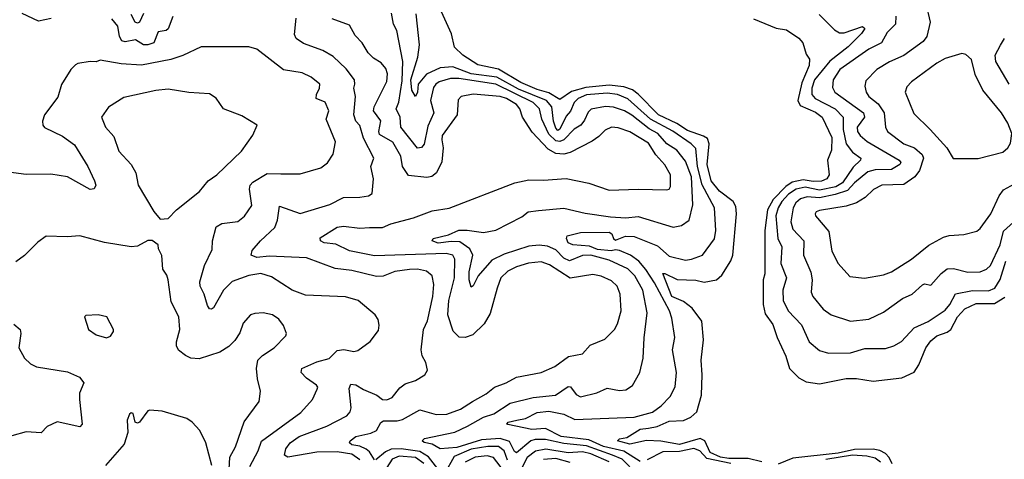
# Model space of a CAD drawing. Extents: x 1443846 to 1577407, y 839182 to 927291.
# Tile 342 of 535: x 1531784 to 1536562, y 877315 to 879447. Entities that reach past the tile are written whole.
import ezdxf

# ---------------------------------------------------------------- set-up
doc = ezdxf.new("R2010")
doc.units = 0

msp = doc.modelspace()

# ---------------------------------------------------------------- linework, layer by layer
at = {"layer": '0CON20XD'}
for points in [[(1536181.2, 879525), (1536201.5, 879435), (1536186.2, 879365), (1536168.7, 879341.3), (1536075, 879273.1), (1536005, 879242.5), (1535944, 879206), (1535889.5, 879150.5), (1535884.6, 879125), (1535890.8, 879095), (1535904.6, 879075), (1535949, 879039), (1535978.1, 878995), (1535986, 878925), (1535995.4, 878905), (1536074.8, 878844.8), (1536126.2, 878826.2), (1536162.8, 878792.8), (1536170, 878775), (1536149.6, 878715), (1536127.7, 878685), (1536075, 878648.3), (1535967.5, 878645), (1535926.3, 878623.7), (1535887.3, 878585), (1535845, 878558.1), (1535795, 878542.4), (1535665, 878521.8), (1535649.2, 878515), (1535643.3, 878505), (1535645.6, 878495), (1535710, 878420), (1535725.4, 878325), (1535755, 878264), (1535811.8, 878201.8), (1535882.9, 878192.9), (1535975, 878208.7), (1536015, 878224.6), (1536111.1, 878285), (1536195, 878353.8), (1536267.4, 878392.6), (1536295, 878400.4), (1536365.4, 878404.6), (1536428.3, 878421.7), (1536445.4, 878434.6), (1536496.5, 878505), (1536536.8, 878593.2), (1536558.5, 878621.5), (1536628.7, 878661.3)], [(1531936.8, 879453.2), (1531875, 879440), (1531795, 879477.1)], [(1532385, 879477.3), (1532365.7, 879434.3), (1532355, 879429.8), (1532344.7, 879434.7), (1532325, 879471.7)], [(1534776.7, 877245), (1534706.9, 877315), (1534661.1, 877335), (1534535, 877380.2), (1534425, 877391.8), (1534335, 877411.4), (1534285, 877410.3), (1534265, 877404.2), (1534195, 877346.7), (1534185, 877352.8), (1534160.7, 877400.7), (1534115, 877415.1), (1534025, 877409.8), (1533905, 877371.9), (1533825, 877365.9), (1533785, 877388.2), (1533746.4, 877396.4), (1533737.5, 877405), (1533748.6, 877415), (1533895, 877445.8), (1533957, 877475), (1534035, 877518.8), (1534085, 877535.9), (1534163.5, 877586.5), (1534275, 877615.2), (1534384, 877625), (1534445, 877668.2), (1534457, 877667), (1534485, 877628.6), (1534505, 877618.5), (1534585, 877636.9), (1534635, 877659.2), (1534695, 877649.2), (1534725, 877651.4), (1534757.6, 877672.4), (1534793.9, 877736.1), (1534810, 877805), (1534813.9, 877903.9), (1534828.2, 878025), (1534808, 878135), (1534769.5, 878205), (1534735, 878238.7), (1534645, 878281.3), (1534554.6, 878304.6), (1534515, 878303.5), (1534451.8, 878278.2), (1534425, 878291), (1534385, 878330), (1534345, 878348.6), (1534305, 878354.2), (1534255, 878348.2), (1534135, 878310), (1534075, 878280.7), (1534008.1, 878205), (1533985, 878156.2), (1533975, 878150), (1533965.3, 878185.3), (1533964.8, 878224.8), (1533982, 878305), (1533967.7, 878335), (1533919.9, 878369.9), (1533878.2, 878371.8), (1533815, 878362.8), (1533785.7, 878375), (1533790, 878385), (1533865, 878403.9), (1533915, 878425.7), (1533955, 878426.6), (1534035, 878414.1), (1534095, 878426.6), (1534219.8, 878490.2), (1534250.6, 878515), (1534302.1, 878522.1), (1534425, 878532.5), (1534528, 878508), (1534651.5, 878491.5), (1534725, 878485.3), (1534785, 878491.9), (1534955, 878440.8), (1534995, 878448.5), (1535033.1, 878475), (1535050.5, 878549.5), (1535043.5, 878685), (1535015, 878761.1), (1534973.5, 878815), (1534925, 878845.7), (1534880, 878895), (1534838.2, 878918.2), (1534755, 878983.6), (1534718.8, 879005), (1534665, 879023), (1534626, 879026), (1534557.2, 879012.8), (1534541.8, 878998.2), (1534525, 878959.5), (1534507.2, 878935), (1534475, 878915.3), (1534425, 878865.1), (1534405, 878856.7), (1534385, 878859.8), (1534351.2, 878891.2), (1534318.3, 878965), (1534306.9, 879015), (1534276, 879045), (1534093.8, 879135), (1533915, 879161.2), (1533875, 879161.9), (1533820, 879145), (1533803.2, 879135), (1533791.5, 879118.5), (1533776.8, 879055), (1533792.9, 878995), (1533765, 878931.1), (1533746.6, 878843.4), (1533733.2, 878826.8), (1533715, 878823.8), (1533633.3, 878925), (1533630.7, 878975), (1533610, 879015), (1533623.3, 879046.7), (1533639.2, 879150.8), (1533643.8, 879243.8), (1533613.3, 879395), (1533598.2, 879425), (1533588.1, 879478.1)], [(1534795, 877304), (1534715, 877353.8), (1534616.7, 877376.7), (1534545, 877409.4), (1534411.3, 877425), (1534335, 877464.2), (1534269.4, 877459.4), (1534152.9, 877482.9), (1534148, 877485), (1534154.3, 877495), (1534196.2, 877505), (1534237.7, 877512.3), (1534295, 877542.4), (1534352.1, 877547.9), (1534424.4, 877534.4), (1534478.3, 877508.3), (1534765, 877518.8), (1534855, 877543.5), (1534896.1, 877573.9), (1534940.5, 877619.5), (1534964.5, 877665.5), (1534971.5, 877735), (1534951.5, 877845), (1534962.7, 877905), (1534948.9, 877998.9), (1534937.6, 878035), (1534865, 878170.2), (1534822.3, 878235), (1534787.8, 878275), (1534747.5, 878305), (1534695, 878327), (1534675, 878330.7), (1534653.9, 878326.1), (1534587.5, 878332.5), (1534548.9, 878348.9), (1534467.5, 878355), (1534445, 878364.4), (1534437.5, 878385), (1534440.7, 878399.3), (1534504.7, 878415.3), (1534645, 878417.2), (1534657.8, 878407.8), (1534665.3, 878385), (1534675, 878377.4), (1534722.9, 878397.1), (1534765, 878395.3), (1534879.7, 878349.7), (1534935, 878300), (1535015, 878281.3), (1535043.8, 878285), (1535096.7, 878305), (1535156.1, 878383.9), (1535162.6, 878425), (1535155.8, 878535), (1535095, 878645.4), (1535073.3, 878735), (1535065, 878821.8), (1535041.9, 878845), (1534953.6, 878906.4), (1534845, 878964.1), (1534735, 879063.6), (1534685, 879083.5), (1534635, 879090.9), (1534535, 879083), (1534493.9, 879065), (1534475, 879044.7), (1534457.1, 879002.9), (1534435, 878978.8), (1534405, 878915.4), (1534395, 878909.1), (1534385, 878920.4), (1534374.7, 878955), (1534365.5, 879025), (1534340.2, 879055), (1534205, 879109.8), (1534098.8, 879168.8), (1533975, 879184), (1533885, 879219.1), (1533825, 879214.3), (1533757.2, 879182.8), (1533717.2, 879135), (1533713.6, 879095), (1533705, 879074), (1533687.4, 879105), (1533681.9, 879155), (1533715.2, 879265), (1533723.6, 879325), (1533708.4, 879475)], [(1535385, 877301.9), (1535318.1, 877318.1), (1535225, 877318.9), (1535184.2, 877325.8), (1535135, 877347.4), (1535108.9, 877405), (1535085.3, 877415.3), (1534985, 877386), (1534895, 877402.3), (1534825, 877406.5), (1534745, 877387.5), (1534685, 877404.6), (1534695, 877414.3), (1534730.2, 877419.8), (1534795, 877460.9), (1534835.2, 877465.2), (1534876.8, 877473.2), (1534935, 877499.5), (1535005, 877502.4), (1535040.8, 877519.2), (1535070, 877545), (1535092.1, 877625), (1535095.6, 877724.4), (1535090.8, 877795), (1535102.2, 877895), (1535094.1, 877985), (1535047.3, 878047.3), (1535005, 878079.4), (1534948.8, 878105), (1534904.6, 878215.4), (1534915, 878215.9), (1534975, 878187.5), (1535065, 878183.2), (1535106, 878174), (1535164.7, 878185.3), (1535191.5, 878208.5), (1535235, 878276.7), (1535244.4, 878305), (1535262.2, 878505), (1535258.5, 878541.5), (1535245.3, 878565), (1535179.2, 878615), (1535138.7, 878665), (1535120.6, 878745), (1535129.8, 878845), (1535120.8, 878870.8), (1535102.9, 878882.9), (1535025, 878908.8), (1534973.4, 878943.4), (1534883.4, 878985), (1534785.8, 879085.8), (1534756.8, 879106.8), (1534715, 879121.8), (1534645, 879129.6), (1534531.4, 879118.6), (1534461.5, 879098.5), (1534405, 879060.3), (1534352, 879092), (1534295, 879107.7), (1534215, 879141.7), (1534107.4, 879207.4), (1534007.7, 879227.7), (1533934.2, 879275), (1533894.4, 879314.4), (1533879.3, 879379.3), (1533830.6, 879485)], [(1536035.3, 879465), (1536033.9, 879425), (1535993.9, 879385), (1535965.5, 879335), (1535905, 879303.9), (1535763.4, 879205), (1535731.8, 879155), (1535728.7, 879118.7), (1535739.6, 879095), (1535877.8, 878995), (1535883.4, 878975), (1535847.5, 878925), (1535849.1, 878905), (1535861.8, 878885), (1535896.9, 878856.9), (1536052.3, 878765), (1536060.3, 878755), (1536054.7, 878745), (1536015, 878720.4), (1535935, 878718.3), (1535900.1, 878709.9), (1535835, 878656.3), (1535801.3, 878618.7), (1535741.2, 878598.8), (1535665, 878582.9), (1535605, 878588.1), (1535572.4, 878577.6), (1535550.7, 878559.3), (1535536.5, 878535), (1535526.1, 878466.1), (1535535, 878430.4), (1535589.3, 878375), (1535588, 878305), (1535622.6, 878222.6), (1535628.9, 878185), (1535625.4, 878125.4), (1535632.9, 878105), (1535682.7, 878042.7), (1535721.4, 878015), (1535815, 877984.6), (1535903.8, 877995), (1535975, 878028.5), (1536067.1, 878095), (1536115, 878115.5), (1536165, 878161.5), (1536175, 878165.4), (1536205, 878160), (1536255, 878215.5), (1536285, 878237.8), (1536315, 878240.5), (1536385, 878222.8), (1536445, 878224.1), (1536475, 878237.3), (1536495, 878255.5), (1536541.9, 878355), (1536558, 878422), (1536607.2, 878465)], [(1535663, 879473), (1535738, 879398), (1535762.8, 879382.7), (1535785, 879383.5), (1535873.3, 879413.3), (1535884.6, 879405), (1535869.2, 879380.8), (1535804.7, 879315.3), (1535715, 879246), (1535641.1, 879155), (1535627.2, 879115), (1535628.3, 879085), (1535643.3, 879065), (1535740.6, 879015), (1535780.5, 878975), (1535779.6, 878915), (1535794.9, 878844.9), (1535824.6, 878804.6), (1535865.4, 878775), (1535863.5, 878765), (1535827.8, 878732.2), (1535776.8, 878655), (1535745, 878637)], [(1532527, 879463), (1532505, 879403.3), (1532494.7, 879395.3), (1532455, 879388.9), (1532435.4, 879335), (1532405, 879324.8), (1532384.8, 879324.8), (1532345, 879350), (1532295, 879340), (1532280, 879345), (1532268.6, 879365), (1532259.5, 879415), (1532231.2, 879451.2)], [(1533435, 877312.1), (1533395, 877338.8), (1533325, 877350.2), (1533225, 877349.1), (1533085.5, 877325.5), (1533069.2, 877335), (1533074.6, 877365), (1533097.1, 877395), (1533139.6, 877425), (1533275, 877474.7), (1533371.1, 877525), (1533388.1, 877545), (1533392.7, 877565), (1533382.3, 877657.7), (1533391.1, 877678.9), (1533415, 877675.3), (1533452.5, 877652.5), (1533516.1, 877626.1), (1533545, 877605.5), (1533565, 877602.9), (1533591.4, 877615), (1533629.1, 877660.9), (1533655, 877680), (1533705, 877697.5), (1533750, 877725), (1533763.3, 877746.7), (1533754.2, 877785), (1533736.2, 877816.2), (1533732.1, 877845), (1533743.1, 877945), (1533763.1, 877986.9), (1533788.1, 878105), (1533793.4, 878163.4), (1533785.5, 878205), (1533757.2, 878227.2), (1533715, 878237.5), (1533675, 878236.1), (1533605, 878226.3), (1533547.1, 878202.9), (1533515, 878201.6), (1533395, 878230.5), (1533315, 878240.2), (1533175, 878292.3), (1532995, 878300.6), (1532934, 878294), (1532906.7, 878305), (1532912.2, 878327.8), (1532952.1, 878375), (1533021.6, 878438.4), (1533034.6, 878474.6), (1533045, 878542.5), (1533145, 878507.5), (1533289.2, 878550.8), (1533355, 878583.8), (1533434.4, 878585.6), (1533477, 878593), (1533495, 878603.8), (1533500.6, 878675), (1533487.5, 878735), (1533501.8, 878775), (1533452.5, 878872.5), (1533434.2, 878934.2), (1533414.7, 878955), (1533404.8, 878984.8), (1533413.6, 879075), (1533404.6, 879115), (1533410.4, 879135), (1533407.8, 879155), (1533368.3, 879208.3), (1533305, 879268.5), (1533255, 879297.1), (1533161.1, 879331.1), (1533126, 879356), (1533117.1, 879375), (1533126.2, 879455)], [(1533505, 877312.7), (1533481.1, 877351.1), (1533464.6, 877364.6), (1533435, 877378.7), (1533396, 877385), (1533384.3, 877395), (1533386.9, 877405), (1533415.6, 877425), (1533488.4, 877441.6), (1533515, 877454), (1533536.6, 877493.4), (1533548.5, 877501.5), (1533615, 877501.7), (1533642.2, 877507.8), (1533725, 877553.9), (1533805, 877532.8), (1533856.6, 877533.4), (1533922.9, 877557.1), (1533981.9, 877595), (1534047, 877633), (1534088.1, 877665), (1534145, 877685.4), (1534195, 877712.5), (1534314, 877735), (1534381.4, 877765), (1534446.9, 877813.1), (1534515, 877826.9), (1534552.1, 877867.9), (1534623.2, 877896.8), (1534670.8, 877945), (1534685, 877971.2), (1534703.1, 878035), (1534698.5, 878115), (1534682.7, 878155), (1534655, 878181.1), (1534605, 878202.7), (1534565, 878210.9), (1534455, 878193.2), (1534355, 878258.4), (1534315, 878272.5), (1534253.3, 878266.7), (1534195, 878248.8), (1534152.2, 878227.8), (1534117.9, 878195), (1534101.3, 878145), (1534067.6, 878022.4), (1534038.5, 877971.5), (1533982, 877918), (1533945, 877905.5), (1533917, 877907), (1533886.6, 877936.6), (1533861.6, 878015), (1533866.7, 878085), (1533894.4, 878195), (1533894.7, 878284.7), (1533885.5, 878305), (1533852.8, 878312.8), (1533505, 878301.7), (1533385, 878326.5), (1533318.4, 878358.4), (1533260.6, 878365), (1533243.3, 878375), (1533241.8, 878388.2), (1533325, 878440), (1533354.8, 878444.8), (1533435, 878436.1), (1533481.5, 878438.5), (1533545, 878439.3), (1533585, 878456.4), (1533694.8, 878485.2), (1533785, 878520), (1533867.9, 878532.1), (1534186.7, 878655), (1534255, 878670.5), (1534325, 878668.8), (1534435, 878677.1), (1534545, 878653.8), (1534645, 878619.7), (1534785.3, 878625.3), (1534925, 878621.1), (1534935.3, 878624.7), (1534942, 878638), (1534942.1, 878695), (1534915, 878743.6), (1534871, 878791), (1534835, 878848.2), (1534745, 878903.9), (1534687.4, 878922.6), (1534655, 878925.3), (1534625, 878911.5), (1534595, 878880.9), (1534561.6, 878858.4), (1534455, 878802.4), (1534425, 878794.7), (1534385, 878798.7), (1534349, 878819), (1534271.2, 878901.2), (1534224.5, 878974.5), (1534210.6, 879015), (1534195.4, 879035.4), (1534145.4, 879065), (1534115, 879074.8), (1533985, 879086.6), (1533926, 879074), (1533911.5, 879058.5), (1533906.7, 878985), (1533834.2, 878885), (1533831.6, 878865), (1533839.3, 878825), (1533831.7, 878758.3), (1533806.3, 878703.7), (1533783.5, 878686.5), (1533758.8, 878681.2), (1533671.1, 878691.1), (1533640.8, 878735), (1533632.6, 878785), (1533595, 878853.8), (1533530.1, 878890.1), (1533527.3, 878905), (1533536.3, 878956.3), (1533501, 879005), (1533503.5, 879025), (1533565, 879147.1), (1533568.7, 879185), (1533560.5, 879210.5), (1533537.8, 879237.8), (1533501, 879261), (1533475, 879286.4), (1533445.3, 879335.3), (1533411.1, 879371.1), (1533385, 879420), (1533300.8, 879450.8)], [(1535345, 879450.8), (1535455.3, 879405.3), (1535505, 879397.1), (1535565, 879357.3), (1535584.4, 879335), (1535600.6, 879280.6), (1535616.2, 879255), (1535614.2, 879225), (1535578.6, 879141.4), (1535559.6, 879055), (1535571.4, 879031.4), (1535645, 878999.3), (1535678.7, 878975), (1535725, 878875.8), (1535722.9, 878815), (1535704.5, 878765), (1535712.7, 878695), (1535700.9, 878675), (1535675, 878663.9), (1535635, 878662.2), (1535585, 878669.5), (1535531.8, 878658.2), (1535501.9, 878638.1), (1535440, 878575), (1535412.6, 878525), (1535400.4, 878425), (1535400.3, 878215), (1535392, 878185), (1535392, 878065), (1535400.8, 878020.8), (1535438, 877968), (1535460, 877905), (1535501.5, 877815), (1535520, 877755), (1535565, 877710.6), (1535601.1, 877691.1), (1535665, 877681.1), (1535795, 877707.1), (1535845, 877706.9), (1535925, 877693.6), (1536065, 877710), (1536125, 877737.5), (1536147.5, 877772.5), (1536181.3, 877855), (1536205, 877889.4), (1536235, 877914.3), (1536285, 877932), (1536302.5, 877945), (1536334.7, 878005.3), (1536370.5, 878045), (1536425, 878070.3), (1536515, 878070.3), (1536565, 878100.8)], [(1536585.6, 879135), (1536520.5, 879245), (1536517.5, 879275), (1536543.8, 879323.8), (1536563.6, 879356.4)], [(1532900.1, 877279.9), (1532941.2, 877355), (1532957, 877403), (1533148, 877542), (1533204.4, 877605), (1533226.7, 877655), (1533230, 877665), (1533224.2, 877675), (1533175, 877707.9), (1533149.5, 877735), (1533152.9, 877755), (1533225, 877787.8), (1533285, 877803.4), (1533325, 877842.7), (1533356.6, 877846.6), (1533405, 877837.8), (1533425, 877843.1), (1533485, 877886), (1533525, 877940), (1533528.1, 877965), (1533522.7, 877992.7), (1533508, 878015), (1533427.1, 878085), (1533365, 878103.4), (1533171.3, 878111.3), (1533105.7, 878135.7), (1533005, 878200), (1532954.5, 878215.5), (1532895, 878206.9), (1532815, 878177.4), (1532772.6, 878135), (1532725, 878050), (1532715, 878042.5), (1532705, 878044.2), (1532695, 878060), (1532678.6, 878115), (1532658.9, 878155), (1532658, 878175), (1532680.4, 878255), (1532717.1, 878332.9), (1532719.4, 878375), (1532737.6, 878442.4), (1532765, 878459.1), (1532842.5, 878467.5), (1532875, 878494.2), (1532910, 878545), (1532899.2, 878625), (1532902.5, 878645), (1532915, 878659.6), (1532985, 878701.2), (1533051.2, 878698.8), (1533145, 878699.1), (1533245, 878729.1), (1533278, 878752), (1533305.5, 878794.5), (1533315.6, 878855), (1533271.1, 878965), (1533283.6, 879005), (1533266.6, 879046.6), (1533222.9, 879065), (1533223.8, 879085), (1533239.3, 879115), (1533239.5, 879135), (1533198.5, 879168.5), (1533155, 879188.9), (1533063.9, 879203.9), (1532935, 879304.2), (1532895, 879315.7), (1532665, 879315.4), (1532575, 879273.3), (1532516.7, 879253.3), (1532375, 879226.5), (1532276.9, 879233.1), (1532175, 879250), (1532155, 879242.9), (1532125, 879244.4), (1532065.7, 879234.3), (1532055, 879227.5), (1532032.5, 879205), (1531987.3, 879132.7), (1531968.3, 879071.7), (1531904.3, 878985.7), (1531894.5, 878955.5), (1531895.8, 878935), (1531904.6, 878924.6), (1531991.6, 878881.6), (1532049.9, 878839.9), (1532114.5, 878735), (1532146.5, 878665), (1532152.9, 878645), (1532145, 878626.2), (1532125, 878624.2), (1532015, 878684.4), (1531935, 878698.2), (1531815, 878696.5), (1531653.6, 878716.4)], [(1536313.1, 878773.1), (1536435, 878774), (1536555.4, 878804.6), (1536579.2, 878825), (1536592.6, 878847.4), (1536597.9, 878895), (1536578.9, 878945), (1536548.5, 878995), (1536457.3, 879105), (1536421.2, 879181.2), (1536403.2, 879253.2), (1536375, 879278), (1536355, 879283.1), (1536275, 879258.5), (1536235, 879235.5), (1536112.2, 879145), (1536089.1, 879120.9), (1536081.5, 879095), (1536122.3, 878992.3), (1536201.8, 878915), (1536282.2, 878825), (1536313.1, 878773.1)], [(1532465, 878480), (1532505, 878482.5), (1532544.5, 878525.5), (1532655.9, 878614.1), (1532698.6, 878665), (1532740.6, 878695), (1532860.4, 878809.6), (1532915, 878886.2), (1532936.7, 878935), (1532861.2, 878981.2), (1532773.3, 879015), (1532737, 879067), (1532705, 879088), (1532605, 879094.4), (1532505, 879110.8), (1532445, 879103.6), (1532289.7, 879070.3), (1532215, 879022.5), (1532180, 878975), (1532199.4, 878925), (1532241.3, 878881.3), (1532265, 878810), (1532324.4, 878745), (1532347.1, 878705), (1532358, 878645), (1532435, 878517.5), (1532465, 878480)], [(1535745, 878637), (1535665, 878620.6), (1535594.9, 878635.1), (1535551.4, 878625), (1535515, 878600.3), (1535482.2, 878565), (1535464.3, 878535), (1535452.4, 878495), (1535463.3, 878385), (1535482.5, 878345), (1535477.1, 878265), (1535505.3, 878195), (1535486.5, 878135), (1535488.4, 878085), (1535513.3, 878035), (1535577.8, 877967.7), (1535615.3, 877885.3), (1535665, 877841.9), (1535709.1, 877829.1), (1535815, 877830.8), (1535885, 877852.8), (1535985, 877851.5), (1536026, 877865), (1536063.4, 877886.6), (1536125, 877953.1), (1536193.2, 877983.2), (1536275, 878038.9), (1536297.2, 878065), (1536325, 878117.3), (1536406.9, 878133.1), (1536485, 878131.2), (1536515.9, 878144.1), (1536542.5, 878187.5), (1536568.6, 878275)], [(1532801, 877265), (1532803.6, 877325), (1532830.7, 877375), (1532873, 877497), (1532946.5, 877595), (1532951.9, 877645), (1532937.5, 877705), (1532933.3, 877755), (1532940, 877795), (1532961.7, 877818.3), (1533019.2, 877855), (1533075.8, 877914.2), (1533078.8, 877925), (1533063.4, 877963.4), (1533042, 877995), (1533010, 878015), (1532965, 878025.5), (1532925, 878022.5), (1532903.8, 878015), (1532868, 877975), (1532852.4, 877927.6), (1532828.5, 877891.5), (1532798.6, 877861.4), (1532755.6, 877834.4), (1532655, 877801.5), (1532615, 877805.5), (1532587.6, 877817.6), (1532554.7, 877844.7), (1532545.4, 877865), (1532544.6, 877885), (1532560.4, 877945), (1532555.6, 878005), (1532518.1, 878078.1), (1532504, 878185), (1532497.7, 878207.7), (1532477.7, 878237.7), (1532473.2, 878303.2), (1532458, 878335), (1532456.2, 878355), (1532426.2, 878376.2), (1532405, 878376.2), (1532355, 878349.2), (1532325, 878345.7), (1532195, 878366.7), (1532075, 878399.2), (1532014.3, 878394.3), (1531912.5, 878397.5), (1531871.7, 878368.3), (1531807.3, 878302.7), (1531765, 878272.9)], [(1532205, 877903.8), (1532225, 877912.5), (1532238.8, 877935), (1532238.8, 877945), (1532206, 878005), (1532165, 878015.7), (1532105, 878012.5), (1532097.5, 878005), (1532117.5, 877945), (1532155, 877918.8), (1532205, 877903.8)], [(1531755, 877970.8), (1531785.8, 877945), (1531790, 877925), (1531780, 877855), (1531807.1, 877805), (1531837, 877777), (1531865, 877763.6), (1532015, 877739.5), (1532073.4, 877713.4), (1532095.8, 877685), (1532073.8, 877636.2), (1532074.5, 877605.5), (1532087.1, 877485), (1532075, 877471.4), (1531965, 877495.7), (1531917, 877473), (1531887.6, 877442.4), (1531815, 877448.5), (1531745, 877428.9)], [(1532716.1, 877285), (1532687.5, 877395), (1532658, 877455), (1532621.2, 877495), (1532595, 877512), (1532475, 877548), (1532415, 877553.8), (1532405, 877550), (1532365.8, 877495), (1532355, 877490), (1532344.2, 877494.2), (1532335, 877536.7), (1532325, 877540), (1532316.1, 877533.9), (1532306, 877505), (1532308.6, 877445), (1532291.5, 877388.5), (1532200, 877285)], [(1533825, 877254.2), (1533767.2, 877327.2), (1533725, 877352.3), (1533635, 877365.6), (1533586.8, 877363.2), (1533559.5, 877350.5), (1533511.7, 877311.7)], [(1534150.3, 877310.3), (1534135.6, 877355.6), (1534106.6, 877376.6), (1534055, 877377.4), (1533975, 877364.3), (1533892, 877328), (1533845, 877243.5)], [(1534645, 877302.2), (1534555, 877341.2), (1534515, 877350.7), (1534445, 877346.1), (1534336.7, 877363.3), (1534286.2, 877353.8), (1534246.8, 877323.2), (1534209.5, 877250.5)], [(1535235, 877294.8), (1535117.8, 877317.8), (1535085, 877356.2), (1535055, 877366.4), (1534985, 877352.9), (1534905, 877350.3), (1534828.1, 877311.9)], [(1536018, 877292), (1536003.7, 877323.6), (1535985, 877343.5), (1535957.4, 877357.4), (1535925, 877363.1), (1535835, 877362.7), (1535756.4, 877345), (1535535, 877320.3), (1535465, 877291.7)], [(1533745, 877294.8), (1533705, 877323.9), (1533625, 877330.7), (1533590.7, 877315), (1533566, 877275)], [(1534173.6, 877205), (1534082.8, 877322.8), (1534051.5, 877331.5), (1533993.6, 877325), (1533945, 877300.4)], [(1534455, 877299.4), (1534385, 877318.6), (1534325, 877313.6)], [(1535961.2, 877301.2), (1535935, 877319.5), (1535895, 877329.9), (1535825, 877334.5), (1535695, 877313.7)]]:
    msp.add_lwpolyline(points, dxfattribs=at)

doc.saveas('drawing.dxf')
